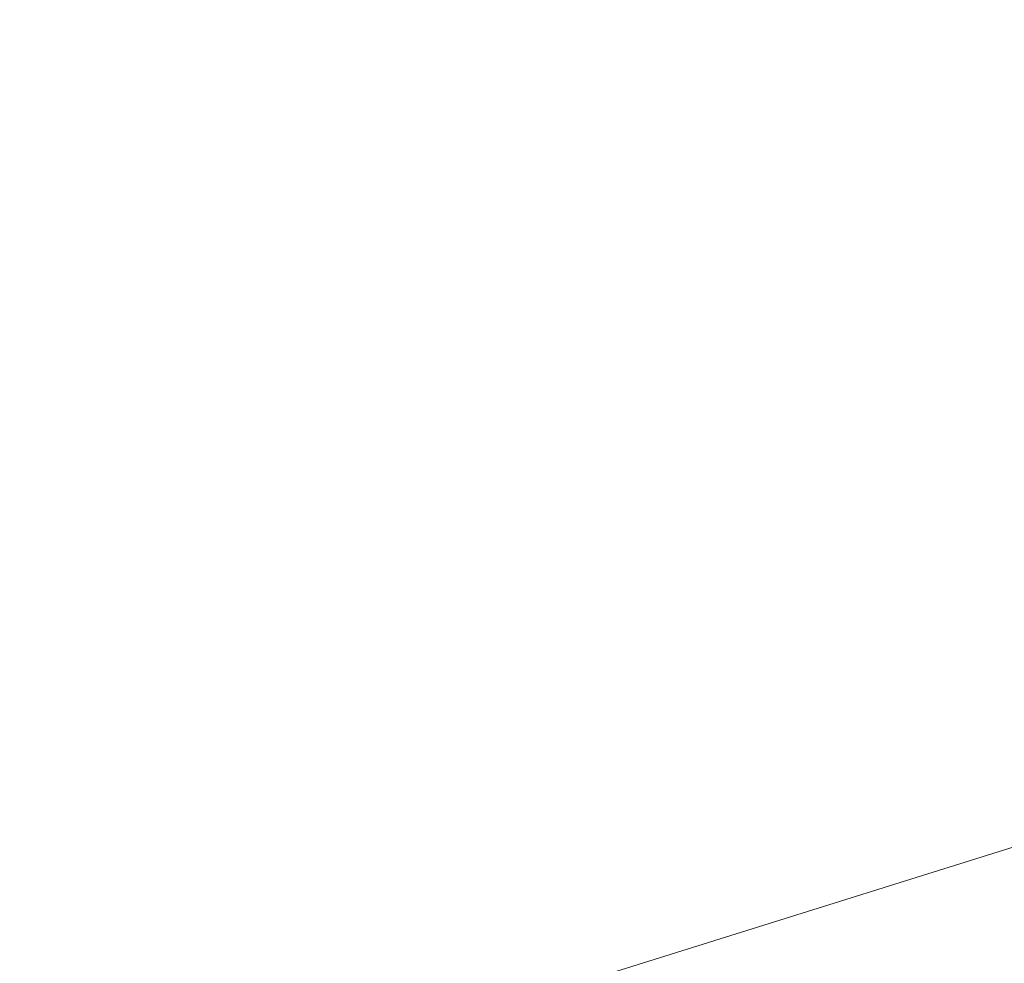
# Model space of a CAD drawing. Header units: millimetres. Extents: x -3490 to 61924, y -72580 to 6847.
# Tile 739 of 1056: x 16249 to 18428, y 2021 to 4109. Entities that reach past the tile are written whole.
import ezdxf

# ---------------------------------------------------------------- set-up
doc = ezdxf.new("R2010")
doc.units = ezdxf.units.MM
doc.layers.add('COTAS_P', color=1, linetype='Continuous', lineweight=0)
doc.dimstyles.new('R19_100', dxfattribs={"dimtxt": 250, "dimasz": 150, "dimexe": 150, "dimexo": 80, "dimgap": 100, "dimtad": 1, "dimtih": 1, "dimtoh": 1, "dimdsep": 46, "dimcen": 0.09, "dimadec": 0, "dimazin": 0, "dimtfac": 1, "dimtdec": 4, "dimtofl": 0, "dimtmove": 0, "dimatfit": 3, "dimfxl": 1, "dimtolj": 1, "dimtzin": 0, "dimarcsym": 0})

# ---------------------------------------------------------------- blocks, each defined once
blk = doc.blocks.new('DIM_R29_4')
at = {"layer": 'COTAS_P'}
for p, q in [((15248.4, 1279.1), (24311.8, 4109.1)), ((24311.8, 4109.1), (24155.2, 4107.3)), ((24311.8, 4109.1), (24182.1, 4021.4)), ((24580.1, 3250), (24311.8, 4109.1)), ((15248.4, 1279.1), (15378.1, 1366.8)), ((15248.4, 1279.1), (15405, 1280.8)), ((15516.6, 420), (15248.4, 1279.1))]:
    blk.add_line(p, q, dxfattribs=at)
blk.add_text('9495 P', height=250, rotation=17.3406, dxfattribs=at).set_placement((19750.3, 2789.5))

msp = doc.modelspace()

# ---------------------------------------------------------------- dimensions: what is measured, and where the dimension line sits
at = {"layer": 'COTAS_P'}
dim = msp.add_aligned_dim(p1=(15516.618, 420), p2=(24580.067, 3250), distance=900, text='<> P', dimstyle='R19_100', dxfattribs=at)
dim.commit()
dim.dimension.update_dxf_attribs({"geometry": 'DIM_R29_4', "text_midpoint": (19780.096, 2694.095)})

doc.saveas('drawing.dxf')
